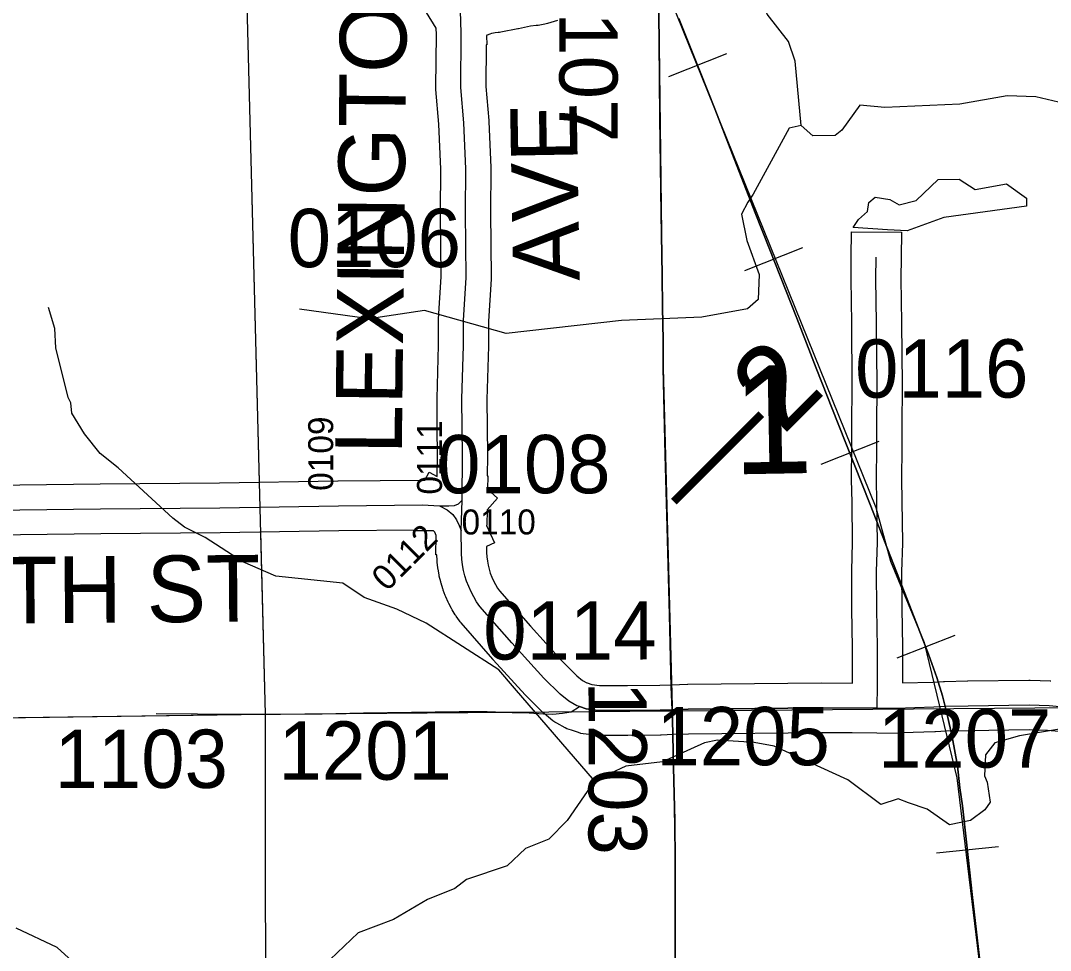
# Model space of a CAD drawing. Extents: x 23.6 to 68.7, y -63 to -29.
# Drawn here: x 43.226 to 44.464, y -34.904 to -33.788 of the extents above; entities that cross this region are included whole.
import ezdxf

# ---------------------------------------------------------------- set-up
doc = ezdxf.new("R2010")
doc.units = 0
for name, color, linetype in [('tdCoHydroRiver', 7, 'Continuous'), ('tdCoPriCL', 7, 'Continuous'), ('tdCoPrimary', 7, 'Continuous'), ('tdCoPriNonDiv', 7, 'Continuous'), ('tdCoPriNonDivCL', 7, 'Continuous'), ('tdCoRRCL', 7, 'Continuous'), ('tdCoSecRdNmbr', 7, 'Continuous'), ('tdCoSecRdTxt', 7, 'Continuous'), ('tdCoSecRteBand', 7, 'Continuous'), ('tdCoSecRteCL', 7, 'Continuous'), ('tdCoSectLine', 7, 'Continuous'), ('tdCoSectLinePart', 7, 'Continuous'), ('tdCoSectNmbr', 7, 'Continuous'), ('tdCoSurfEarth', 7, 'Continuous'), ('tdCoSurfGravel', 7, 'Continuous'), ('tdCoSurfLNO', 7, 'Continuous'), ('tdStHwyPriRefPost1', 7, 'Continuous')]:
    doc.layers.add(name, color=color, linetype=linetype)

msp = doc.modelspace()

# ---------------------------------------------------------------- linework, layer by layer
at = {"layer": 'tdCoHydroRiver'}
for points in [[(44.164, -33.9137), (44.1569, -33.8364), (44.1488, -33.8128), (44.1232, -33.7799), (44.1119, -33.7563), (44.096, -33.7375), (44.0577, -33.7), (44.0133, -33.6704)], [(44.4778, -33.8886), (44.4731, -33.8855), (44.4462, -33.8794), (44.4114, -33.8782), (44.3547, -33.8882), (44.2648, -33.8922), (44.2347, -33.8893), (44.2129, -33.9195), (44.2051, -33.9259), (44.1783, -33.9262), (44.164, -33.9137)], [(44.164, -33.9137), (44.1498, -33.917), (44.1063, -33.9963), (44.1001, -34.0058), (44.0924, -34.0201), (44.099, -34.0516), (44.1136, -34.0925), (44.1123, -34.1225), (44.0997, -34.1337), (44.0446, -34.1437), (43.9483, -34.1478), (43.8096, -34.1633), (43.7115, -34.1358), (43.6453, -34.1459), (43.5615, -34.1341)], [(44.2914, -34.0403), (44.2677, -34.039), (44.2267, -34.0362), (44.2329, -34.0267), (44.2439, -34.0171), (44.2453, -34.006), (44.2532, -33.9996), (44.2706, -34.0026), (44.2817, -34.0089), (44.3021, -34.0039), (44.3287, -33.9784), (44.354, -33.9782), (44.373, -33.9906), (44.4109, -33.9839), (44.4347, -34.0011), (44.4348, -34.0106), (44.3355, -34.0241), (44.2914, -34.0403)], [(43.3032, -34.284), (43.2879, -34.2591), (43.2865, -34.2465), (43.2835, -34.2403), (43.2687, -34.1808), (43.2675, -34.1573), (43.26, -34.1322)], [(43.9157, -34.7004), (43.8199, -34.5892), (43.8007, -34.5673), (43.7134, -34.5113), (43.6785, -34.4943), (43.6389, -34.4805), (43.6135, -34.4633), (43.5329, -34.4546), (43.4933, -34.4376), (43.4481, -34.4083), (43.4232, -34.396), (43.4092, -34.3851), (43.3437, -34.3245), (43.3219, -34.3074), (43.3032, -34.284)], [(44.477, -34.6382), (44.4266, -34.6466), (44.3967, -34.6548), (44.3857, -34.6691), (44.3844, -34.6944), (44.3876, -34.7022), (44.391, -34.7259), (44.3848, -34.7354), (44.3675, -34.7482), (44.3423, -34.7532), (44.3153, -34.7345), (44.2932, -34.7268), (44.2805, -34.7222), (44.26, -34.7287), (44.2203, -34.6991), (44.1315, -34.6589), (44.1078, -34.6544), (44.0636, -34.6516), (44.0478, -34.6549), (43.9975, -34.6775), (43.9534, -34.6827), (43.9157, -34.7004)], [(43.9157, -34.7004), (43.883, -34.7481), (43.8611, -34.7704), (43.8328, -34.7817), (43.8109, -34.8024), (43.7621, -34.8187), (43.748, -34.8298), (43.715, -34.8428), (43.6742, -34.8668), (43.6317, -34.883), (43.5816, -34.9309)], [(43.2927, -34.921), (43.2704, -34.9007), (43.2212, -34.8775)]]:
    msp.add_lwpolyline(points, dxfattribs=at)
at = {"layer": 'tdCoPriCL'}
msp.add_lwpolyline([(44.0131, -34.9698), (44.0128, -34.8845), (44.0128, -34.7984), (44.0123, -34.7481), (44.0109, -34.6845), (44.0094, -34.6266), (44.009, -34.6151), (44.0081, -34.5876), (44.0059, -34.5013), (44.003, -34.396), (44.0007, -34.3089), (43.9995, -34.2569), (43.9983, -34.2051), (43.9985, -34.1716), (43.9975, -34.1319), (43.997, -34.0941), (43.9961, -34.0192), (43.9943, -33.9045), (43.9936, -33.8132), (43.9928, -33.7509)], dxfattribs=at)
at = {"layer": 'tdCoPrimary'}
msp.add_lwpolyline([(44.0135, -34.9698), (44.0132, -34.8845), (44.0132, -34.7984), (44.0127, -34.7481), (44.0112, -34.6845), (44.0098, -34.6266), (44.0094, -34.6151), (44.0085, -34.5876), (44.0063, -34.5013), (44.0033, -34.396), (44.0011, -34.3089), (43.9999, -34.2569), (43.9987, -34.2051), (43.9989, -34.1716), (43.9979, -34.1319), (43.9974, -34.0941), (43.9964, -34.0192), (43.9947, -33.9045), (43.994, -33.8132), (43.9932, -33.7509)], dxfattribs=at)
msp.add_lwpolyline([(44.0135, -34.9698), (44.0132, -34.8845), (44.0132, -34.7984), (44.0127, -34.7481), (44.0112, -34.6845), (44.0098, -34.6266), (44.0094, -34.6151), (44.0085, -34.5876), (44.0063, -34.5013), (44.0033, -34.396), (44.0011, -34.3089), (43.9999, -34.2569), (43.9987, -34.2051), (43.9989, -34.1716), (43.9979, -34.1319), (43.9974, -34.0941), (43.9964, -34.0192), (43.9947, -33.9045), (43.994, -33.8132), (43.9932, -33.7509)], dxfattribs=at)
msp.add_lwpolyline([(44.0135, -34.9698), (44.0132, -34.8845), (44.0132, -34.7984), (44.0127, -34.7481), (44.0112, -34.6845), (44.0098, -34.6266), (44.0094, -34.6151), (44.0085, -34.5876), (44.0063, -34.5013), (44.0033, -34.396), (44.0011, -34.3089), (43.9999, -34.2569), (43.9987, -34.2051), (43.9989, -34.1716), (43.9979, -34.1319), (43.9974, -34.0941), (43.9964, -34.0192), (43.9947, -33.9045), (43.994, -33.8132), (43.9932, -33.7509)], dxfattribs=at)
at = {"layer": 'tdCoPriNonDiv'}
msp.add_lwpolyline([(43.9893, -33.5093), (43.9909, -33.5901), (43.9983, -34.2051), (44.0094, -34.6265), (44.0129, -34.7984), (44.0129, -35.1619), (44.0171, -35.5442), (44.0247, -36.0995), (44.0269, -36.2497), (44.0269, -36.3669), (43.7676, -36.3693), (43.5183, -36.3722)], dxfattribs=at)
at = {"layer": 'tdCoPriNonDivCL'}
msp.add_lwpolyline([(44.0131, -34.9698), (44.0128, -34.8845), (44.0128, -34.7984), (44.0123, -34.7481), (44.0109, -34.6845), (44.0094, -34.6266), (44.009, -34.6151), (44.0081, -34.5876), (44.0059, -34.5013), (44.003, -34.396), (44.0007, -34.3089), (43.9995, -34.2569), (43.9983, -34.2051), (43.9985, -34.1716), (43.9975, -34.1319), (43.997, -34.0941), (43.9961, -34.0192), (43.9943, -33.9045), (43.9936, -33.8132), (43.9928, -33.7509)], dxfattribs=at)
msp.add_lwpolyline([(44.0131, -34.9698), (44.0128, -34.8845), (44.0128, -34.7984), (44.0123, -34.7481), (44.0109, -34.6845), (44.0094, -34.6266), (44.009, -34.6151), (44.0081, -34.5876), (44.0059, -34.5013), (44.003, -34.396), (44.0007, -34.3089), (43.9995, -34.2569), (43.9983, -34.2051), (43.9985, -34.1716), (43.9975, -34.1319), (43.997, -34.0941), (43.9961, -34.0192), (43.9943, -33.9045), (43.9936, -33.8132), (43.9928, -33.7509)], dxfattribs=at)
at = {"layer": 'tdCoRRCL'}
for p, q in [((44.0745, -33.8277), (44.0048, -33.8554)), ((44.1657, -34.0605), (44.096, -34.088)), ((44.2574, -34.2931), (44.1876, -34.3207)), ((44.3488, -34.5259), (44.2789, -34.5532)), ((44.4012, -34.7798), (44.3266, -34.7874))]:
    msp.add_line(p, q, dxfattribs=at)
for points in [[(44.4027, -38.3713), (44.3358, -37.5874), (44.2271, -36.6496), (44.2182, -36.2544), (44.2175, -36.152), (44.2225, -36.1107), (44.3931, -35.287), (44.3999, -35.2211), (44.4008, -35.1899), (44.3999, -35.1638), (44.3822, -34.9509), (44.3516, -34.697), (44.3123, -34.5348), (44.272, -34.4373), (44.2541, -34.3727), (43.9251, -33.5586)], [(44.0173, -33.7854), (44.0427, -33.8493), (44.0603, -33.8939), (44.0818, -33.9484), (44.1088, -34.0184), (44.1264, -34.0631), (44.1324, -34.0782), (44.1589, -34.145), (44.1822, -34.2051), (44.2087, -34.2719), (44.2469, -34.3686), (44.2787, -34.4496), (44.297, -34.4966), (44.3172, -34.5482), (44.3269, -34.5762), (44.334, -34.5985), (44.3395, -34.6208), (44.3455, -34.6475), (44.3518, -34.6824), (44.3549, -34.7089), (44.3578, -34.7306), (44.3633, -34.7778), (44.3694, -34.8368), (44.3791, -34.9202)], [(44.3791, -34.9202), (44.3694, -34.8368), (44.3633, -34.7778), (44.3578, -34.7306), (44.3549, -34.7089), (44.3518, -34.6824), (44.3455, -34.6475), (44.3395, -34.6208), (44.334, -34.5985), (44.3269, -34.5762), (44.3172, -34.5482), (44.297, -34.4966), (44.2787, -34.4496), (44.2469, -34.3686), (44.2087, -34.2719), (44.1822, -34.2051), (44.1589, -34.145), (44.1324, -34.0782), (44.1264, -34.0631), (44.1088, -34.0184), (44.0818, -33.9484), (44.0603, -33.8939), (44.0427, -33.8493), (44.0173, -33.7854)]]:
    msp.add_lwpolyline(points, dxfattribs=at)
at = {"layer": 'tdCoSecRteBand'}
for points in [[(43.1604, -34.346), (43.3219, -34.344), (43.322, -34.344), (43.322, -34.344), (43.4654, -34.3428), (43.6076, -34.3403), (43.6077, -34.3403), (43.6078, -34.3403), (43.7087, -34.3393), (43.7095, -34.3393), (43.7104, -34.3394), (43.712, -34.3395), (43.7171, -34.3298), (43.727, -34.335), (43.7272, -34.3101), (43.7269, -34.2764), (43.7266, -34.2425), (43.7266, -34.2419), (43.7266, -34.2413), (43.7286, -34.1774), (43.7284, -34.1481), (43.7284, -34.1471), (43.7284, -34.146), (43.7317, -34.0953), (43.7307, -34.0183), (43.7307, -34.018), (43.7307, -34.0177), (43.7311, -33.9662), (43.7288, -33.9123), (43.7253, -33.8705), (43.7252, -33.8691), (43.7252, -33.8677), (43.7258, -33.8044), (43.7255, -33.7967), (43.714, -33.778)], [(43.8714, -33.7878), (43.8592, -33.7913), (43.8576, -33.7918), (43.856, -33.7921), (43.8481, -33.7935), (43.8469, -33.7937), (43.8457, -33.7938), (43.839, -33.7944), (43.8244, -33.7976), (43.8241, -33.7976), (43.8237, -33.7977), (43.8032, -33.8017), (43.8016, -33.802), (43.8, -33.8021), (43.7966, -33.8024), (43.7943, -33.8027), (43.7921, -33.8033), (43.7899, -33.804), (43.7867, -33.8054), (43.7866, -33.8054), (43.7865, -33.8055), (43.7859, -33.8057), (43.7863, -33.8168), (43.7857, -33.8168), (43.7852, -33.8669), (43.7887, -33.9079), (43.7887, -33.9085), (43.7887, -33.9091), (43.7911, -33.9643), (43.7911, -33.9651), (43.7911, -33.9659), (43.7907, -34.0178), (43.7917, -34.0957), (43.7917, -34.0968), (43.7917, -34.098), (43.7884, -34.1488), (43.7886, -34.1775), (43.7886, -34.1781), (43.7886, -34.1786), (43.7866, -34.2426), (43.7869, -34.2759), (43.7872, -34.3098), (43.7872, -34.3101), (43.7872, -34.3103), (43.787, -34.3342), (43.7876, -34.3342), (43.7872, -34.3503), (43.7992, -34.3611), (43.7867, -34.375), (43.7866, -34.3936), (43.786, -34.3936), (43.786, -34.3938), (43.7956, -34.4147), (43.7861, -34.419), (43.7862, -34.4264), (43.7865, -34.4317), (43.7871, -34.4367), (43.788, -34.4416), (43.7891, -34.4464), (43.7906, -34.4512), (43.7924, -34.4558), (43.7944, -34.4603), (43.7968, -34.4648), (43.7993, -34.469), (43.8018, -34.4725), (43.8388, -34.5148), (43.8765, -34.5565), (43.8944, -34.5742), (43.9016, -34.58), (43.9067, -34.5827), (43.9071, -34.5829), (43.9126, -34.5847), (43.9218, -34.5859), (43.9555, -34.5859), (43.9943, -34.5855), (44.0085, -34.5851), (44.0274, -34.5845), (44.0277, -34.5845), (44.028, -34.5845), (44.188, -34.5829), (44.1881, -34.5829), (44.1883, -34.5829), (44.2259, -34.583), (44.2259, -34.5405), (44.2251, -34.4945), (44.2251, -34.4943), (44.2251, -34.4941), (44.2248, -34.4493), (44.2248, -34.4488), (44.2248, -34.4484), (44.2257, -34.4142), (44.2252, -34.366), (44.2246, -34.3389), (44.2245, -34.3384), (44.2245, -34.3379), (44.2249, -34.3006), (44.2249, -34.2759), (44.2249, -34.2758), (44.2249, -34.2756), (44.2253, -34.2251), (44.2248, -34.1512), (44.224, -34.0982), (44.224, -34.0979), (44.224, -34.0975), (44.2243, -34.0713), (44.2246, -34.0413), (44.2846, -34.0419), (44.2843, -34.0719), (44.284, -34.0977), (44.2848, -34.1505), (44.2848, -34.1506), (44.2848, -34.1507), (44.2853, -34.225), (44.2853, -34.2252), (44.2853, -34.2254), (44.2849, -34.276), (44.2849, -34.3008), (44.2849, -34.3009), (44.2849, -34.3011), (44.2846, -34.338), (44.2852, -34.3648), (44.2852, -34.365), (44.2852, -34.3652), (44.2857, -34.4142), (44.2857, -34.4147), (44.2857, -34.4152), (44.2848, -34.4494), (44.2851, -34.4935), (44.2859, -34.5396), (44.2859, -34.5399), (44.2859, -34.5402), (44.2859, -34.5829), (44.3223, -34.5818), (44.3353, -34.581), (44.3358, -34.581), (44.3364, -34.581), (44.364, -34.5804), (44.3641, -34.5804), (44.3642, -34.5804), (44.4378, -34.5794), (44.4385, -34.5794), (44.4392, -34.5794), (44.4631, -34.5802), (44.464, -34.5802)], [(44.4779, -34.6418), (44.4602, -34.6401), (44.4379, -34.6394), (44.3652, -34.6404), (44.3382, -34.6409), (44.3254, -34.6417), (44.3249, -34.6417), (44.3245, -34.6417), (44.2854, -34.6429), (44.2854, -34.6431), (44.2849, -34.6431), (44.2849, -34.6436), (44.2551, -34.6431), (44.2254, -34.643), (44.1884, -34.6429), (44.0289, -34.6445), (44.0103, -34.645), (43.9958, -34.6455), (43.9955, -34.6455), (43.9952, -34.6455), (43.956, -34.6459), (43.9558, -34.6459), (43.9557, -34.6459), (43.92, -34.6459), (43.9181, -34.6459), (43.9162, -34.6456), (43.9022, -34.6439), (43.8993, -34.6435), (43.8965, -34.6426), (43.8882, -34.6398), (43.8852, -34.6388), (43.8827, -34.638), (43.8804, -34.6367), (43.8706, -34.6314), (43.8681, -34.6301), (43.8659, -34.6283), (43.8555, -34.6198), (43.8543, -34.6189), (43.8533, -34.6179), (43.8337, -34.5985), (43.8332, -34.598), (43.8326, -34.5974), (43.7942, -34.555), (43.794, -34.5547), (43.7938, -34.5545), (43.7555, -34.5107), (43.7544, -34.5095), (43.7535, -34.5082), (43.7496, -34.5026), (43.7491, -34.5018), (43.7486, -34.501), (43.745, -34.4952), (43.7446, -34.4944), (43.7441, -34.4936), (43.7409, -34.4875), (43.7405, -34.4867), (43.7401, -34.4859), (43.7373, -34.4797), (43.7369, -34.4788), (43.7366, -34.478), (43.7342, -34.4716), (43.7339, -34.4707), (43.7336, -34.4698), (43.7316, -34.4633), (43.7313, -34.4624), (43.7311, -34.4615), (43.7294, -34.4549), (43.7292, -34.454), (43.7291, -34.4531), (43.7279, -34.4464), (43.7277, -34.4455), (43.7276, -34.4446), (43.7268, -34.4378), (43.7267, -34.4369), (43.7266, -34.4359), (43.7263, -34.4291), (43.725, -34.4291), (43.7256, -34.4061), (43.7238, -34.4019), (43.7232, -34.4011), (43.7224, -34.4004), (43.7223, -34.4003), (43.6997, -34.4003), (43.6997, -34.3994), (43.6085, -34.4003), (43.4663, -34.4028), (43.4662, -34.4028), (43.4661, -34.4028), (43.3226, -34.404), (43.1612, -34.406)]]:
    msp.add_lwpolyline(points, dxfattribs=at)
at = {"layer": 'tdCoSecRteCL'}
msp.add_line((43.7558, -34.3999), (43.7568, -34.3634), dxfattribs=at)
for points in [[(43.7568, -34.3634), (43.7572, -34.3101), (43.7569, -34.2762), (43.7566, -34.2422), (43.7586, -34.1777), (43.7584, -34.1479), (43.7617, -34.096), (43.7607, -34.0179), (43.7611, -33.9656), (43.7588, -33.9104), (43.7552, -33.868), (43.7558, -33.8041), (43.7553, -33.7878)], [(44.2554, -34.6131), (44.2559, -34.5851), (44.2559, -34.5402), (44.2551, -34.4939), (44.2548, -34.4491), (44.2557, -34.4145), (44.2552, -34.3655), (44.2545, -34.3382), (44.2549, -34.3008), (44.2549, -34.2759), (44.2553, -34.2252), (44.2548, -34.1509), (44.254, -34.0978), (44.2543, -34.0716)], [(43.7297, -34.3703), (43.7408, -34.3703), (43.7477, -34.3698), (43.7526, -34.3681), (43.7568, -34.3634)], [(43.1607, -34.376), (43.3223, -34.374), (43.4658, -34.3728), (43.6081, -34.3703), (43.709, -34.3693), (43.7297, -34.3703)], [(43.7297, -34.3703), (43.739, -34.3753), (43.7457, -34.3807), (43.7501, -34.3873), (43.7531, -34.394), (43.7558, -34.3999)], [(44.2554, -34.6131), (44.1883, -34.6129), (44.0283, -34.6145), (44.0094, -34.6151), (43.9949, -34.6155), (43.9557, -34.6159), (43.92, -34.6159), (43.9059, -34.6141), (43.8976, -34.6113), (43.8947, -34.6104), (43.8947, -34.6104), (43.8848, -34.605), (43.8744, -34.5965), (43.8548, -34.5772), (43.8164, -34.5348), (43.7781, -34.491), (43.7742, -34.4854), (43.7707, -34.4796), (43.7675, -34.4735), (43.7647, -34.4673), (43.7622, -34.4609), (43.7602, -34.4544), (43.7586, -34.4478), (43.7574, -34.4411), (43.7566, -34.4343), (43.7562, -34.4275), (43.7558, -34.3999)], [(44.2554, -34.6131), (44.2778, -34.6131), (44.3236, -34.6117), (44.337, -34.6109), (44.3646, -34.6104), (44.4382, -34.6094), (44.4621, -34.6102), (44.4832, -34.6121)]]:
    msp.add_lwpolyline(points, dxfattribs=at)
at = {"layer": 'tdCoSectLine'}
for points in [[(43.495, -33.6446), (43.52, -34.6205)], [(43.52, -34.6205), (44.4936, -34.6124)], [(42.5112, -34.6343), (43.52, -34.6205)], [(43.52, -34.6205), (43.521, -35.6218)]]:
    msp.add_lwpolyline(points, dxfattribs=at)
at = {"layer": 'tdCoSectLinePart'}
for points in [[(43.495, -33.6446), (43.5129, -34.3415)], [(43.5144, -34.4015), (43.52, -34.6205)], [(42.5418, -34.6338), (43.52, -34.6205)], [(43.52, -34.6205), (43.853, -34.6177)], [(43.52, -34.6205), (43.521, -35.6218)]]:
    msp.add_lwpolyline(points, dxfattribs=at)
at = {"layer": 'tdCoSurfEarth'}
msp.add_lwpolyline([(43.7569, -34.2762), (43.7566, -34.2422), (43.7586, -34.1777), (43.7584, -34.1479), (43.7617, -34.096), (43.7607, -34.0179), (43.7611, -33.9656), (43.7588, -33.9104), (43.7552, -33.868), (43.7558, -33.8041), (43.7553, -33.7878)], dxfattribs=at)
at = {"layer": 'tdCoSurfGravel'}
for points in [[(43.7553, -33.7878), (43.7553, -33.7878), (43.7538, -33.7461), (43.7517, -33.6882), (43.7505, -33.66), (43.7498, -33.6578), (43.7487, -33.6558), (43.7473, -33.654), (43.7455, -33.6525), (43.7436, -33.6513), (43.7414, -33.6505), (43.7399, -33.6502), (43.7392, -33.65), (43.7369, -33.65), (43.729, -33.65), (43.7075, -33.6506), (43.5777, -33.6496)], [(44.2554, -34.6131), (44.2559, -34.5851), (44.2559, -34.5402), (44.2551, -34.4939), (44.2548, -34.4491), (44.2557, -34.4145), (44.2552, -34.3655), (44.2545, -34.3382), (44.2549, -34.3008), (44.2549, -34.2759), (44.2553, -34.2252), (44.2548, -34.1509), (44.254, -34.0978), (44.2543, -34.0716)], [(43.7558, -34.3999), (43.7568, -34.3634), (43.7572, -34.3101), (43.7569, -34.2762)], [(43.7297, -34.3703), (43.7408, -34.3703), (43.7477, -34.3698), (43.7526, -34.3681), (43.7568, -34.3634)], [(43.1607, -34.376), (43.3223, -34.374), (43.4658, -34.3728), (43.6081, -34.3703), (43.709, -34.3693), (43.7297, -34.3703)], [(43.7297, -34.3703), (43.739, -34.3753), (43.7457, -34.3807), (43.7501, -34.3873), (43.7531, -34.394), (43.7558, -34.3999)], [(43.8947, -34.6104), (43.8848, -34.605), (43.8744, -34.5965), (43.8548, -34.5772), (43.8164, -34.5348), (43.7781, -34.491), (43.7742, -34.4854), (43.7707, -34.4796), (43.7675, -34.4735), (43.7647, -34.4673), (43.7622, -34.4609), (43.7602, -34.4544), (43.7586, -34.4478), (43.7574, -34.4411), (43.7566, -34.4343), (43.7562, -34.4275), (43.7558, -34.3999)], [(43.8976, -34.6113), (43.8947, -34.6104), (43.8947, -34.6104)], [(43.8976, -34.6113), (43.9059, -34.6141), (43.92, -34.6159), (43.9557, -34.6159), (43.9949, -34.6155), (44.0094, -34.6151), (44.0283, -34.6145), (44.1883, -34.6129), (44.2554, -34.6131), (44.2778, -34.6131), (44.3236, -34.6117), (44.337, -34.6109), (44.3646, -34.6104), (44.4382, -34.6094), (44.4621, -34.6102), (44.4832, -34.6121), (44.4966, -34.6157), (44.5163, -34.6204)]]:
    msp.add_lwpolyline(points, dxfattribs=at)
at = {"layer": 'tdCoSurfLNO'}
for p, q in [((43.8878, -34.6178), (43.8976, -34.6113)), ((43.3892, -34.6195), (43.439, -34.6202)), ((43.439, -34.6202), (43.4889, -34.6205)), ((43.4889, -34.6205), (43.5387, -34.6204)), ((43.5387, -34.6204), (43.5886, -34.6199)), ((43.5886, -34.6199), (43.6384, -34.619)), ((43.6384, -34.619), (43.7532, -34.6173)), ((43.7532, -34.6173), (43.7867, -34.6171)), ((43.7867, -34.6171), (43.8169, -34.6183)), ((43.8169, -34.6183), (43.8372, -34.619)), ((43.8372, -34.619), (43.8545, -34.6201)), ((43.8545, -34.6201), (43.8659, -34.6204)), ((43.8659, -34.6204), (43.8774, -34.6194)), ((43.8774, -34.6194), (43.8878, -34.6178))]:
    msp.add_line(p, q, dxfattribs=at)

# ---------------------------------------------------------------- texts
at = {"layer": 'tdCoSecRdNmbr'}
for s, height, rotation, p in [('0107', 0.07, 270.0324, (43.8735, -33.7257)), ('0106', 0.07, 0.0339, (43.5472, -34.0838)), ('0116', 0.07, 0.0344, (44.2289, -34.2405)), ('0109', 0.03, 90.032, (43.6019, -34.3523)), ('0111', 0.03, 90.032, (43.7326, -34.3568)), ('0108', 0.07, 0.0341, (43.7268, -34.3553)), ('0110', 0.03, 0.034, (43.7561, -34.4047)), ('0112', 0.03, 45.0328, (43.6664, -34.4741)), ('0114', 0.07, 0.0341, (43.7822, -34.5549)), ('1203', 0.07, 270.0322, (43.9086, -34.5812)), ('1205', 0.07, 0.0343, (43.9903, -34.6818)), ('1207', 0.07, 0.0344, (44.2564, -34.6847)), ('1201', 0.07, 0.0339, (43.5362, -34.6992)), ('1103', 0.07, 0.0337, (43.2672, -34.7091))]:
    msp.add_text(s, height=height, rotation=rotation, dxfattribs=at).set_placement(p)
at = {"layer": 'tdCoSecRdTxt'}
for s, rotation, p in [('LEXINGTON', 89.3626, (43.6843, -34.3087)), ('AVE', 91, (43.8981, -34.0999)), ('105TH ST', 0.4846, (43.0272, -34.5132))]:
    msp.add_text(s, height=0.08, rotation=rotation, dxfattribs=at).set_placement(p)
at = {"layer": 'tdCoSectNmbr'}
msp.add_text('1', height=0.13, rotation=1.0343, dxfattribs=at).set_placement((44.0824, -34.3326))
at = {"layer": 'tdStHwyPriRefPost1'}
msp.add_text('‒‒2', height=0.1, rotation=45, dxfattribs=at).set_placement((44.0373, -34.3914))

doc.saveas('drawing.dxf')
